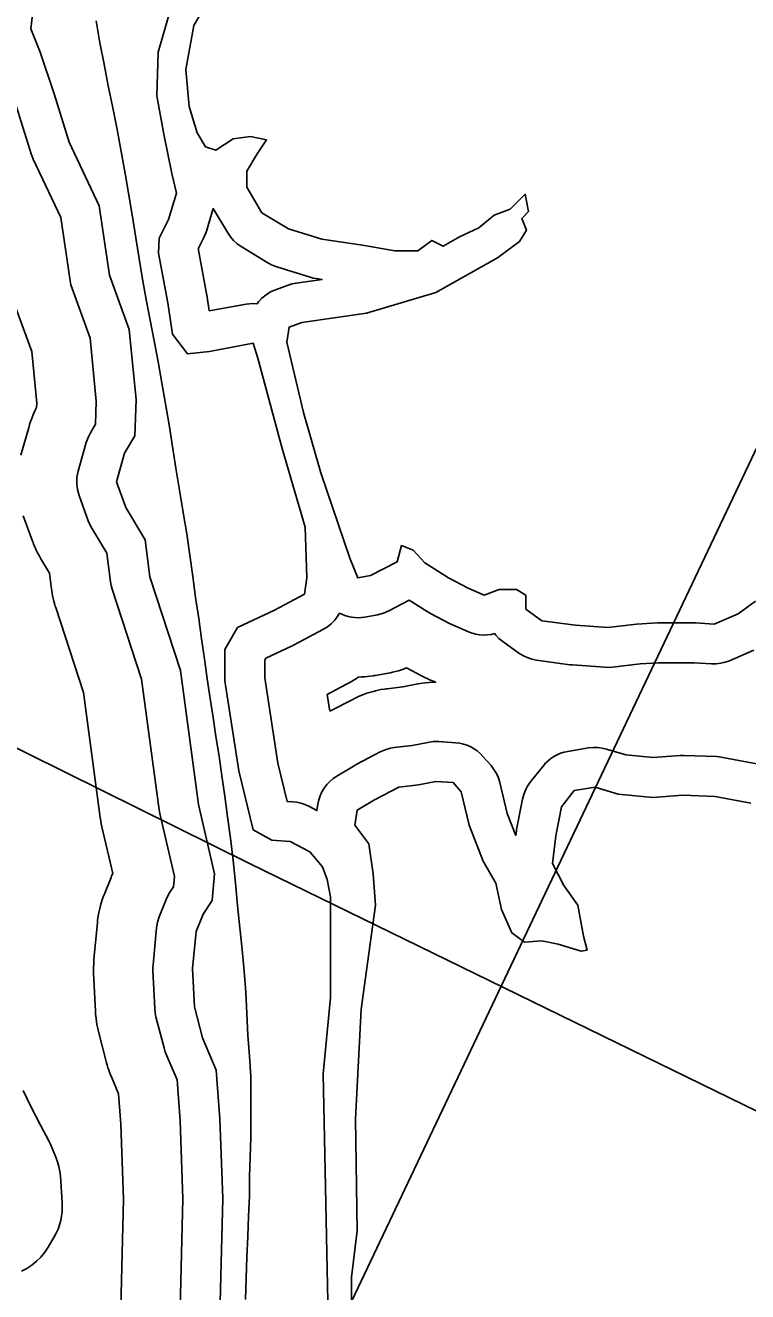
# Model space of a CAD drawing. Extents: x 1950930 to 2061844, y 904556 to 1017002.
# Drawn here: x 1972517 to 1973880, y 988581 to 990970 of the extents above; entities that cross this region are included whole.
import ezdxf

# ---------------------------------------------------------------- set-up
doc = ezdxf.new("R2010")
doc.units = 0
for name, color, linetype in [('Exist Hydrographic Buffer Line', 7, 'Continuous'), ('Exist Hydrographic Lake Shore', 7, 'Continuous'), ('Exist Road Non-System Type 51', 7, 'Continuous'), ('Exist Road Secondary Mileage Hundredths English Label', 7, 'Continuous'), ('Exist Utilities Electrical Transmission Line', 7, 'Continuous')]:
    doc.layers.add(name, color=color, linetype=linetype)

msp = doc.modelspace()

# ---------------------------------------------------------------- linework, layer by layer
at = {"layer": 'Exist Hydrographic Buffer Line'}
for points in [[(1972804.8, 988368), (1972814.6, 988756), (1972809.2, 988902.9), (1972803.7, 988980.6), (1972782.5, 989030), (1972780.5, 989035.3), (1972778.9, 989040.7), (1972763.6, 989099.6), (1972762, 989107.2), (1972761.3, 989115), (1972758, 989187), (1972758, 989192.2), (1972758.3, 989197.4), (1972764.8, 989267.1), (1972766.6, 989277.7), (1972769.8, 989288), (1972782.9, 989320.7), (1972786.2, 989327.7), (1972790.1, 989334.4), (1972796.9, 989344.6), (1972798.6, 989363.8), (1972770.8, 989483), (1972770.1, 989486.5), (1972769.5, 989490.1), (1972736.6, 989736.2), (1972681, 989906.3), (1972679.1, 989913.2), (1972677.9, 989920.3), (1972671.2, 989974.1), (1972642.4, 990021.5), (1972638.9, 990028), (1972636.1, 990034.8), (1972618.6, 990082.8), (1972615.5, 990094), (1972614.2, 990105.5), (1972614.6, 990117.2), (1972616.9, 990128.6), (1972632.1, 990183.1), (1972635.5, 990192.5), (1972640, 990201.4), (1972649.7, 990217.5), (1972651, 990260.7), (1972639.4, 990379.5), (1972605.5, 990473.2), (1972603.3, 990480.3), (1972601.9, 990487.6), (1972583.9, 990607.5), (1972532, 990717.4), (1972529.9, 990722.3), (1972528.1, 990727.3), (1972500, 990818.1)], [(1972509, 990158.8), (1972524.3, 990213.3), (1972525.4, 990216.9), (1972526.5, 990220.4), (1972529.9, 990229.8), (1972532.6, 990236.8), (1972535.8, 990243.6), (1972538.6, 990249.1), (1972538.9, 990257), (1972529.3, 990354.6), (1972500.2, 990435.1)], [(1972692.8, 988370.8), (1972702.5, 988755.4), (1972697.4, 988896.9), (1972693.3, 988953.8), (1972679.6, 988985.9), (1972678.7, 988987.9), (1972678, 988989.8), (1972675.9, 988995.1), (1972674.5, 988999.1), (1972673.2, 989003.1), (1972671.6, 989008.6), (1972671, 989010.6), (1972670.4, 989012.6), (1972655.2, 989071.5), (1972654.5, 989074.3), (1972653.9, 989077.2), (1972652.3, 989084.8), (1972651.3, 989090.6), (1972650.6, 989096.3), (1972649.8, 989104.1), (1972649.6, 989107), (1972649.4, 989109.9), (1972646.1, 989181.9), (1972646.1, 989183.8), (1972646, 989185.8), (1972646, 989191), (1972646, 989194.9), (1972646.2, 989198.7), (1972646.5, 989203.9), (1972646.6, 989205.9), (1972646.8, 989207.8), (1972653.3, 989277.6), (1972653.7, 989281.6), (1972654.3, 989285.5), (1972656.1, 989296.1), (1972657.7, 989304), (1972659.9, 989311.8), (1972663.1, 989322), (1972664.4, 989325.8), (1972665.8, 989329.6), (1972678.9, 989362.3), (1972680, 989364.9), (1972681.2, 989367.6), (1972682.2, 989369.7), (1972661.7, 989457.5), (1972661.4, 989458.9), (1972661.1, 989460.2), (1972660.4, 989463.7), (1972659.9, 989466.4), (1972659.4, 989469), (1972658.9, 989472.6), (1972658.7, 989473.9), (1972658.5, 989475.2), (1972627, 989711.2), (1972574.6, 989871.5), (1972573.8, 989874), (1972573, 989876.6), (1972571.1, 989883.5), (1972569.8, 989888.7), (1972568.8, 989894), (1972567.5, 989901.1), (1972567.1, 989903.7), (1972566.8, 989906.4), (1972563, 989936.5), (1972546.7, 989963.4), (1972545.3, 989965.8), (1972543.9, 989968.2), (1972540.4, 989974.7), (1972537.9, 989979.6), (1972535.7, 989984.6), (1972532.8, 989991.4), (1972531.8, 989994), (1972530.8, 989996.5), (1972513.4, 990044.5)], [(1973892.1, 989790.9), (1973846.3, 989771.2), (1973838.1, 989768.3), (1973829.5, 989766.3), (1973820.8, 989765.3), (1973812.1, 989765.3), (1973779.6, 989767.4), (1973712.1, 989767.4), (1973677.3, 989765.4), (1973625.2, 989759.2), (1973618.1, 989758.6), (1973610.9, 989758.8), (1973549.9, 989763.2), (1973547.5, 989763.4), (1973545, 989763.7), (1973481.8, 989772.4), (1973472.9, 989774.2), (1973464.3, 989777), (1973456.1, 989780.9), (1973448.5, 989785.7), (1973418, 989807.5), (1973411, 989813.1), (1973404.8, 989819.5), (1973402.7, 989822.3), (1973396.1, 989820.8), (1973389, 989819.9), (1973381.7, 989819.7), (1973374.5, 989820.2), (1973367.4, 989821.4), (1973360.4, 989823.2), (1973353.6, 989825.8), (1973323.1, 989838.8), (1973320.3, 989840.1), (1973317.5, 989841.5), (1973280.5, 989861.1), (1973277.9, 989862.5), (1973275.4, 989864.1), (1973241.8, 989885.4), (1973203.2, 989865.3), (1973192.8, 989860.8), (1973181.9, 989858), (1973158, 989853.6), (1973151.6, 989852.7), (1973145.3, 989852.4), (1973138.9, 989852.6), (1973132.6, 989853.3), (1973126.3, 989854.6), (1973120.2, 989856.4), (1973114.3, 989858.8), (1973110, 989860.8), (1973105.8, 989853.9), (1973100.4, 989847.1), (1973094.2, 989840.9), (1973087.3, 989835.4), (1973079.9, 989830.8), (1973023.2, 989800.3), (1973021.4, 989799.3), (1973019.5, 989798.4), (1972971.1, 989775.7), (1972968.9, 989772.1), (1972968.9, 989739.1), (1972993.7, 989577.9), (1973011.4, 989505.7), (1973021.7, 989505.1), (1973029.6, 989504.2), (1973037.4, 989502.4), (1973044.9, 989499.9), (1973052.2, 989496.5), (1973067.5, 989488.4), (1973069.3, 989500.5), (1973071, 989508.5), (1973073.6, 989516.4), (1973077, 989523.8), (1973081.2, 989530.9), (1973086.1, 989537.5), (1973091.8, 989543.5), (1973098, 989548.8), (1973104.8, 989553.4), (1973137.5, 989573), (1973139.4, 989574.1), (1973141.3, 989575.2), (1973187.1, 989599.1), (1973193.3, 989602), (1973199.7, 989604.4), (1973206.4, 989606.1), (1973213.1, 989607.2), (1973247.2, 989611.2), (1973276.9, 989617.2), (1973286.7, 989618.5), (1973296.6, 989618.5), (1973329.3, 989616.3), (1973336.6, 989615.4), (1973343.8, 989613.9), (1973350.8, 989611.6), (1973357.6, 989608.7), (1973364, 989605.1), (1973370, 989600.9), (1973375.6, 989596.1), (1973380.8, 989590.8), (1973396, 989573.4), (1973401.5, 989566.2), (1973406.2, 989558.5), (1973409.8, 989550.2), (1973412.5, 989541.6), (1973426.5, 989483.2), (1973442.7, 989441.5), (1973443.8, 989450.4), (1973444.2, 989453.1), (1973444.7, 989455.8), (1973455.6, 989510.3), (1973457.8, 989518.8), (1973461, 989527), (1973465.1, 989534.8), (1973470.1, 989542), (1973494.1, 989572.5), (1973498.6, 989577.7), (1973503.6, 989582.5), (1973509.1, 989586.9), (1973514.8, 989590.7), (1973521, 989593.9), (1973527.4, 989596.6), (1973534, 989598.7), (1973540.8, 989600.2), (1973580, 989606.7), (1973588.5, 989607.6), (1973597.1, 989607.6), (1973605.6, 989606.5), (1973613.9, 989604.5), (1973650.6, 989593.5), (1973702.1, 989588.4), (1973752.2, 989592.2), (1973756.4, 989592.4), (1973760.6, 989592.4), (1973821.6, 989590.2), (1973827.4, 989589.8), (1973833.2, 989588.9), (1973900.7, 989575.8)], [(1972513.2, 988960.6), (1972528.5, 988928.8), (1972546, 988894.9), (1972561.9, 988864.2), (1972563.9, 988860.2), (1972565.7, 988856.1), (1972574.8, 988834.4), (1972578.1, 988825.8), (1972580.6, 988816.9), (1972582.3, 988807.8), (1972583.4, 988798.6), (1972586.8, 988748.4), (1972587, 988740), (1972586.7, 988731.6), (1972585.7, 988723.3), (1972584, 988715), (1972581.8, 988706.9), (1972579, 988699), (1972575.6, 988691.4), (1972571.6, 988684), (1972560.2, 988664.6), (1972553.9, 988655.1), (1972546.7, 988646.2), (1972538.6, 988638.2), (1972529.7, 988631), (1972520.2, 988624.7), (1972510.1, 988619.4)]]:
    msp.add_lwpolyline(points, dxfattribs=at)
for points in [[(1972864.2, 990431), (1972933.7, 990443.8), (1972940.5, 990444.7), (1972947.3, 990445), (1972954.1, 990444.7), (1972954.4, 990444.7), (1972956.9, 990448.1), (1972963.8, 990455.4), (1972971.5, 990461.8), (1972980.1, 990467), (1972989.2, 990471), (1973013.2, 990479.8), (1973020.6, 990482), (1973028.2, 990483.5), (1973077.1, 990490.5), (1973066.4, 990492), (1973060.5, 990493.1), (1973054.7, 990494.7), (1972991.5, 990514.3), (1972982.9, 990517.6), (1972974.8, 990521.9), (1972924.7, 990552.4), (1972917.1, 990557.6), (1972910.3, 990563.8), (1972904.2, 990570.7), (1972899.1, 990578.3), (1972871.9, 990624.3), (1972858.9, 990581.5), (1972856.8, 990575.6), (1972854.3, 990569.8), (1972844.1, 990549.4), (1972843.9, 990545.6), (1972859.8, 990460.1), (1972860.1, 990458.7), (1972860.3, 990457.3)], [(1973092, 989675.8), (1973135.1, 989698.3), (1973137.3, 989699.5), (1973139.7, 989700.6), (1973145.9, 989703.5), (1973150.5, 989705.6), (1973155.3, 989707.4), (1973161.8, 989709.7), (1973166.6, 989711.4), (1973171.5, 989712.8), (1973178.2, 989714.5), (1973183.2, 989715.7), (1973188.2, 989716.6), (1973195, 989717.7), (1973197.5, 989718.1), (1973200, 989718.4), (1973229.6, 989721.9), (1973254.9, 989727), (1973258.6, 989727.6), (1973262.2, 989728.2), (1973272, 989729.5), (1973279.4, 989730.2), (1973286.8, 989730.5), (1973291.6, 989730.5), (1973278.9, 989735.9), (1973277.9, 989736.4), (1973276.8, 989736.8), (1973274, 989738.1), (1973271.9, 989739.1), (1973269.9, 989740.1), (1973267.1, 989741.5), (1973266.1, 989742), (1973265.1, 989742.5), (1973236.5, 989757.7), (1973229.2, 989754.9), (1973221.1, 989752.4), (1973210.2, 989749.6), (1973206.1, 989748.6), (1973202, 989747.8), (1973178, 989743.4), (1973175.7, 989743), (1973173.3, 989742.7), (1973167, 989741.8), (1973162.3, 989741.2), (1973157.5, 989740.9), (1973151.1, 989740.5), (1973146.6, 989740.4), (1973146.1, 989740.1), (1973138.7, 989735.5), (1973135.9, 989733.8), (1973133, 989732.2), (1973087.1, 989707.5)]]:
    msp.add_lwpolyline(points, close=True, dxfattribs=at)
at = {"layer": 'Exist Hydrographic Lake Shore'}
for points in [[(1973895.2, 989883.8), (1973862.5, 989859.8), (1973816.8, 989840.2), (1973781.9, 989842.4), (1973710, 989842.4), (1973670.8, 989840.2), (1973616.3, 989833.6), (1973555.3, 989838), (1973492.1, 989846.7), (1973461.6, 989868.5), (1973461.6, 989894.7), (1973444.1, 989905.6), (1973411.5, 989905.6), (1973383.1, 989894.7), (1973352.6, 989907.8), (1973315.6, 989927.4), (1973270.9, 989955.7), (1973249.1, 989979.7), (1973227.3, 989988.4), (1973218.6, 989957.9), (1973168.5, 989931.8), (1973144.5, 989927.4), (1973129.3, 989964.5), (1973074.8, 990125.8), (1973042.1, 990239.2), (1973010.5, 990372.2), (1973014.9, 990400.6), (1973038.8, 990409.3), (1973160.9, 990426.7), (1973291.6, 990466), (1973408.2, 990531.4), (1973449.6, 990561.9), (1973462.7, 990583.7), (1973454, 990605.5), (1973467, 990618.6), (1973460.5, 990651.3), (1973432.2, 990623), (1973401.7, 990612.1), (1973373.3, 990588.1), (1973336.3, 990570.6), (1973305.8, 990553.2), (1973284, 990564.1), (1973257.8, 990544.5), (1973214.3, 990544.5), (1973153.2, 990555.4), (1973077, 990566.3), (1973013.8, 990585.9), (1972963.7, 990616.4), (1972935.3, 990664.4), (1972935.3, 990694.9), (1972955, 990727.6), (1972972.4, 990753.8), (1972941.9, 990760.4), (1972909.2, 990756), (1972876.5, 990734.2), (1972856.9, 990740.7), (1972841.6, 990766.9), (1972826.4, 990817), (1972819.9, 990886.8), (1972835.1, 990969.7), (1972883, 991052.5)], [(1972798.1, 991024.2), (1972767.6, 990919.5), (1972765.4, 990836.7), (1972778.5, 990764.7), (1972793.7, 990690.6), (1972802.4, 990653.5), (1972787.2, 990603.4), (1972769.7, 990568.5), (1972768.6, 990540.1), (1972786.1, 990446.4), (1972794.8, 990387.5), (1972823.1, 990350.4), (1972864.5, 990354.8), (1972947.3, 990370), (1972956, 990341.7), (1973001.8, 990171.6), (1973045.4, 990023.3), (1973048.7, 989927.4), (1973044.3, 989896.9), (1972987.6, 989866.3), (1972917.9, 989833.6), (1972893.9, 989792.2), (1972893.9, 989733.3), (1972920.1, 989563.2), (1972947.3, 989452), (1972982.2, 989432.4), (1973017.1, 989430.2), (1973054.1, 989410.6), (1973078.1, 989382.3), (1973086.8, 989358.3), (1973093.3, 989325.6), (1973093.3, 989135.9), (1973079.2, 988991.9), (1973083.5, 988778.3), (1973089, 988499.1)], [(1972879.8, 988366.1), (1972889.6, 988756.4), (1972884.1, 988906.9), (1972877.6, 988998.5), (1972851.5, 989059.5), (1972836.2, 989118.4), (1972832.9, 989190.4), (1972839.5, 989260.1), (1972852.5, 989292.8), (1972870, 989319), (1972874.3, 989369.2), (1972843.8, 989500), (1972810.1, 989752.9), (1972752.3, 989929.6), (1972743.6, 989999.3), (1972706.6, 990060.4), (1972689.1, 990108.4), (1972704.4, 990162.9), (1972724, 990195.6), (1972726.2, 990263.2), (1972713.1, 990396.2), (1972676, 990498.7), (1972656.4, 990629.5), (1972599.8, 990749.4), (1972571.5, 990841), (1972545.3, 990919.5), (1972527.9, 990963.1), (1972532.2, 991000.2)], [(1973132.5, 988529.7), (1973132.5, 988608.2), (1973143.4, 988695.4), (1973140.2, 988906.9), (1973151.1, 989114.1), (1973178.3, 989310.3), (1973173.9, 989369.2), (1973165.2, 989425.9), (1973139.1, 989460.8), (1973143.4, 989489.1), (1973176.1, 989508.7), (1973221.9, 989532.7), (1973258.9, 989537.1), (1973291.6, 989543.6), (1973324.3, 989541.4), (1973339.6, 989524), (1973354.8, 989460.8), (1973381, 989393.2), (1973404.9, 989351.7), (1973415.8, 989301.6), (1973435.4, 989258), (1973459.4, 989240.5), (1973492.1, 989242.7), (1973522.6, 989236.2), (1973566.2, 989223.1), (1973577.1, 989225.3), (1973570.5, 989251.4), (1973559.6, 989310.3), (1973533.5, 989347.4), (1973511.7, 989388.8), (1973518.2, 989441.1), (1973529.1, 989495.6), (1973553.1, 989526.2), (1973592.3, 989532.7), (1973635.9, 989519.6), (1973701.3, 989513.1), (1973757.9, 989517.5), (1973818.9, 989515.3), (1973886.5, 989502.2)]]:
    msp.add_lwpolyline(points, dxfattribs=at)
at = {"layer": 'Exist Road Non-System Type 51'}
msp.add_lwpolyline([(1972932.9, 988565.9), (1972933.9, 988606), (1972935.4, 988646.1), (1972936.9, 988684.9), (1972938.4, 988723.1), (1972940, 988760.8), (1972940.5, 988798.4), (1972941.5, 988834.8), (1972942.5, 988871.8), (1972943, 988910.1), (1972943, 988948.2), (1972942.6, 988986.5), (1972940.1, 989025.3), (1972937.2, 989064.8), (1972934.9, 989105.4), (1972933, 989145.5), (1972930, 989185.6), (1972926.6, 989226.2), (1972922.2, 989267.5), (1972917.9, 989309.4), (1972913.5, 989351.8), (1972909.1, 989394.3), (1972904.2, 989436.2), (1972899, 989476.9), (1972893.6, 989515.7), (1972888.2, 989553.9), (1972882.9, 989590.9), (1972877, 989628), (1972871.6, 989663.8), (1972866.2, 989700.2), (1972860.5, 989737.2), (1972855.1, 989774.9), (1972849.8, 989812.5), (1972844.4, 989850.8), (1972838.5, 989890.2), (1972833.2, 989930.2), (1972827.9, 989970.3), (1972822, 990010.3), (1972815.1, 990051), (1972808.4, 990092.9), (1972801.5, 990134.2), (1972795.2, 990175.4), (1972788.4, 990216.1), (1972781.5, 990255.6), (1972774.8, 990295.6), (1972767.9, 990335.1), (1972760.1, 990374.5), (1972752.8, 990413.4), (1972745, 990452.8), (1972738.1, 990491.1), (1972731.8, 990529.9), (1972726, 990568.8), (1972719.6, 990608.8), (1972712.8, 990649.4), (1972705.5, 990690.7), (1972698.1, 990732), (1972690.4, 990773.2), (1972682.1, 990814.6), (1972673.8, 990855.8), (1972666, 990896.5), (1972657.8, 990937.1), (1972650.9, 990978.4)], dxfattribs=at)
at = {"layer": 'Exist Road Secondary Mileage Hundredths English Label'}
msp.add_line((1972858.7, 987985.6), (1974434.5, 991304.8), dxfattribs=at)
at = {"layer": 'Exist Utilities Electrical Transmission Line'}
msp.add_lwpolyline([(1971044.7, 990325.7), (1971545.5, 990079.2), (1972940.2, 989388.5), (1975363.7, 988205.9)], dxfattribs=at)

doc.saveas('drawing.dxf')
